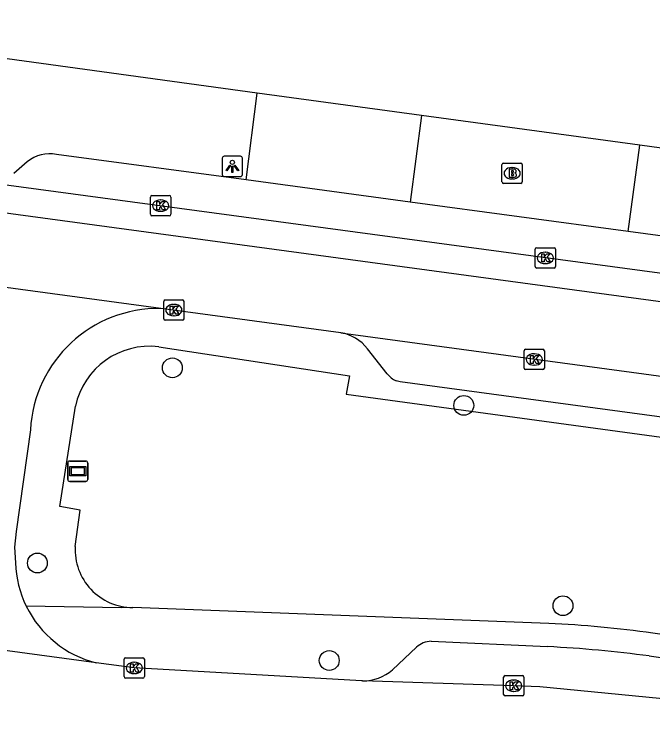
# Model space of a CAD drawing. Extents: x 161696 to 162377, y 380761 to 381673.
# Drawn here: x 162051.81 to 162083.25, y 380777.51 to 380812.57 of the extents above; entities that cross this region are included whole.
import ezdxf

# ---------------------------------------------------------------- set-up
doc = ezdxf.new("R2010")
doc.units = 0
for name, color, linetype in [('IMGEO_Boom', 7, 'Continuous'), ('IMGEO_Brandkraan', 7, 'Continuous'), ('IMGEO_Kolk', 7, 'Continuous'), ('IMGEO_Lichtpunt', 7, 'Continuous'), ('IMGEO_Rijbaan_lokaal_gesloten', 7, 'Continuous'), ('IMGEO_Rijbaan_lokaal_open', 7, 'Continuous'), ('IMGEO_Verklikker', 7, 'Continuous'), ('IMGEO_Voetpad_open', 7, 'Continuous')]:
    doc.layers.add(name, color=color, linetype=linetype)

msp = doc.modelspace()

# ---------------------------------------------------------------- linework, layer by layer
at = {"layer": 'IMGEO_Boom'}
for centre in [(162059.595, 380795.149), (162073.947, 380793.297), (162052.948, 380785.531), (162078.832, 380783.426), (162067.321, 380780.728)]:
    msp.add_circle(centre, 0.489, dxfattribs=at)
at = {"layer": 'IMGEO_Brandkraan'}
for p, q in [((162075.829, 380804.31), (162075.829, 380805.162)), ((162075.904, 380805.236), (162076.756, 380805.236)), ((162076.83, 380805.162), (162076.83, 380804.31)), ((162076.317, 380805.016), (162076.342, 380805.016)), ((162076.34, 380804.456), (162076.315, 380804.456)), ((162076.756, 380804.236), (162075.904, 380804.236))]:
    msp.add_line(p, q, dxfattribs=at)
for points in [[(162075.829, 380804.31), (162075.829, 380805.162)], [(162075.904, 380805.236), (162076.756, 380805.236)], [(162076.83, 380805.162), (162076.83, 380804.31)], [(162076.177, 380804.936), (162076.177, 380804.536), (162076.39, 380804.536)], [(162076.408, 380804.936), (162076.177, 380804.936)], [(162076.356, 380804.855), (162076.302, 380804.855), (162076.302, 380804.779)], [(162076.302, 380804.779), (162076.355, 380804.779)], [(162076.364, 380804.703), (162076.302, 380804.703), (162076.302, 380804.622)], [(162076.302, 380804.622), (162076.364, 380804.622)], [(162076.756, 380804.236), (162075.904, 380804.236)]]:
    msp.add_lwpolyline(points, dxfattribs=at)
for centre, radius, start, end in [((162075.906, 380805.16), 0.0765, 91.552, 178.448), ((162075.906, 380805.16), 0.0765, 91.552, 178.448), ((162076.754, 380805.16), 0.0765, 1.552, 88.448), ((162076.754, 380805.16), 0.0765, 1.552, 88.448), ((162076.357, 380804.817), 0.0379, 267.8285, 90.9355), ((162076.412, 380804.791), 0.145, 59.4692, 91.5367), ((162076.437, 380804.838), 0.0922, 285.5137, 58.1501), ((162076.442, 380804.646), 0.105, 301.3115, 78.989), ((162076.365, 380804.662), 0.0404, 269.8759, 90.5077), ((162076.396, 380804.787), 0.251, 268.6676, 293.5347), ((162075.906, 380804.312), 0.0765, 181.552, 268.448), ((162075.906, 380804.312), 0.0765, 181.552, 268.448), ((162076.754, 380804.312), 0.0765, 271.552, 358.448), ((162076.754, 380804.312), 0.0765, 271.552, 358.448)]:
    msp.add_arc(centre, radius, start, end, dxfattribs=at)
for centre, major_axis, ratio, start_param, end_param in [((162076.316, 380804.736), (-0.387, 0.002), 0.722429, 4.712389, 7.853982), ((162076.341, 380804.736), (-0.39, 0.002), 0.717154, 1.570796, 4.712389)]:
    msp.add_ellipse(centre, major_axis=major_axis, ratio=ratio, start_param=start_param, end_param=end_param, dxfattribs=at)
at = {"layer": 'IMGEO_Kolk'}
for p, q in [((162058.517, 380802.713), (162058.517, 380803.565)), ((162058.592, 380803.639), (162059.444, 380803.639)), ((162059.005, 380803.419), (162059.03, 380803.419)), ((162059.518, 380803.565), (162059.518, 380802.713)), ((162059.444, 380802.639), (162058.592, 380802.639)), ((162059.028, 380802.859), (162059.003, 380802.859)), ((162077.464, 380800.137), (162077.464, 380800.989)), ((162077.539, 380801.063), (162078.391, 380801.063)), ((162078.465, 380800.989), (162078.465, 380800.137)), ((162077.952, 380800.843), (162077.977, 380800.843)), ((162077.975, 380800.283), (162077.95, 380800.283)), ((162078.391, 380800.063), (162077.539, 380800.063)), ((162059.167, 380797.568), (162059.167, 380798.42)), ((162059.242, 380798.494), (162060.094, 380798.494)), ((162060.168, 380798.42), (162060.168, 380797.568)), ((162059.655, 380798.274), (162059.68, 380798.274)), ((162059.678, 380797.714), (162059.653, 380797.714)), ((162060.094, 380797.494), (162059.242, 380797.494)), ((162076.917, 380795.134), (162076.917, 380795.986)), ((162076.992, 380796.06), (162077.844, 380796.06)), ((162077.918, 380795.986), (162077.918, 380795.134)), ((162077.405, 380795.84), (162077.43, 380795.84)), ((162077.428, 380795.28), (162077.403, 380795.28)), ((162077.844, 380795.06), (162076.992, 380795.06)), ((162057.217, 380779.934), (162057.217, 380780.786)), ((162057.292, 380780.86), (162058.144, 380780.86)), ((162057.705, 380780.64), (162057.73, 380780.64)), ((162058.218, 380780.786), (162058.218, 380779.934)), ((162058.144, 380779.86), (162057.292, 380779.86)), ((162057.728, 380780.08), (162057.703, 380780.08)), ((162075.905, 380779.058), (162075.905, 380779.91)), ((162075.98, 380779.984), (162076.832, 380779.984)), ((162076.906, 380779.91), (162076.906, 380779.058)), ((162076.393, 380779.764), (162076.418, 380779.764)), ((162076.416, 380779.204), (162076.391, 380779.204)), ((162076.832, 380778.984), (162075.98, 380778.984))]:
    msp.add_line(p, q, dxfattribs=at)
for points in [[(162058.517, 380802.713), (162058.517, 380803.565)], [(162058.592, 380803.639), (162059.444, 380803.639)], [(162058.838, 380803.339), (162058.961, 380803.339), (162058.961, 380803.188), (162059.091, 380803.339), (162059.255, 380803.339), (162059.109, 380803.188), (162059.262, 380802.939), (162059.11, 380802.939), (162059.025, 380803.103), (162058.961, 380803.036), (162058.961, 380802.939), (162058.838, 380802.939), (162058.838, 380803.339)], [(162059.518, 380803.565), (162059.518, 380802.713)], [(162059.444, 380802.639), (162058.592, 380802.639)], [(162077.464, 380800.137), (162077.464, 380800.989)], [(162077.539, 380801.063), (162078.391, 380801.063)], [(162078.465, 380800.989), (162078.465, 380800.137)], [(162077.785, 380800.763), (162077.908, 380800.763), (162077.908, 380800.612), (162078.038, 380800.763), (162078.202, 380800.763), (162078.056, 380800.612), (162078.209, 380800.363), (162078.057, 380800.363), (162077.972, 380800.527), (162077.908, 380800.46), (162077.908, 380800.363), (162077.785, 380800.363), (162077.785, 380800.763)], [(162078.391, 380800.063), (162077.539, 380800.063)], [(162059.167, 380797.568), (162059.167, 380798.42)], [(162059.242, 380798.494), (162060.094, 380798.494)], [(162060.168, 380798.42), (162060.168, 380797.568)], [(162059.488, 380798.194), (162059.611, 380798.194), (162059.611, 380798.043), (162059.741, 380798.194), (162059.905, 380798.194), (162059.759, 380798.043), (162059.912, 380797.794), (162059.76, 380797.794), (162059.675, 380797.958), (162059.611, 380797.891), (162059.611, 380797.794), (162059.488, 380797.794), (162059.488, 380798.194)], [(162060.094, 380797.494), (162059.242, 380797.494)], [(162076.917, 380795.134), (162076.917, 380795.986)], [(162076.992, 380796.06), (162077.844, 380796.06)], [(162077.918, 380795.986), (162077.918, 380795.134)], [(162077.238, 380795.76), (162077.361, 380795.76), (162077.361, 380795.609), (162077.491, 380795.76), (162077.655, 380795.76), (162077.509, 380795.609), (162077.662, 380795.36), (162077.51, 380795.36), (162077.425, 380795.524), (162077.361, 380795.457), (162077.361, 380795.36), (162077.238, 380795.36), (162077.238, 380795.76)], [(162077.844, 380795.06), (162076.992, 380795.06)], [(162057.217, 380779.934), (162057.217, 380780.786)], [(162057.292, 380780.86), (162058.144, 380780.86)], [(162057.538, 380780.56), (162057.661, 380780.56), (162057.661, 380780.409), (162057.791, 380780.56), (162057.955, 380780.56), (162057.809, 380780.409), (162057.962, 380780.16), (162057.81, 380780.16), (162057.725, 380780.324), (162057.661, 380780.257), (162057.661, 380780.16), (162057.538, 380780.16), (162057.538, 380780.56)], [(162058.218, 380780.786), (162058.218, 380779.934)], [(162058.144, 380779.86), (162057.292, 380779.86)], [(162075.905, 380779.058), (162075.905, 380779.91)], [(162075.98, 380779.984), (162076.832, 380779.984)], [(162076.906, 380779.91), (162076.906, 380779.058)], [(162076.226, 380779.684), (162076.349, 380779.684), (162076.349, 380779.533), (162076.479, 380779.684), (162076.643, 380779.684), (162076.497, 380779.533), (162076.65, 380779.284), (162076.498, 380779.284), (162076.413, 380779.448), (162076.349, 380779.381), (162076.349, 380779.284), (162076.226, 380779.284), (162076.226, 380779.684)], [(162076.832, 380778.984), (162075.98, 380778.984)]]:
    msp.add_lwpolyline(points, dxfattribs=at)
for centre, start, end in [((162058.594, 380803.563), 91.552, 178.448), ((162058.594, 380803.563), 91.552, 178.448), ((162059.442, 380803.563), 1.552, 88.448), ((162059.442, 380803.563), 1.552, 88.448), ((162058.594, 380802.715), 181.552, 268.448), ((162058.594, 380802.715), 181.552, 268.448), ((162059.442, 380802.715), 271.552, 358.448), ((162059.442, 380802.715), 271.552, 358.448), ((162077.541, 380800.987), 91.552, 178.448), ((162077.541, 380800.987), 91.552, 178.448), ((162078.389, 380800.987), 1.552, 88.448), ((162078.389, 380800.987), 1.552, 88.448), ((162077.541, 380800.139), 181.552, 268.448), ((162077.541, 380800.139), 181.552, 268.448), ((162078.389, 380800.139), 271.552, 358.448), ((162078.389, 380800.139), 271.552, 358.448), ((162059.244, 380798.418), 91.552, 178.448), ((162059.244, 380798.418), 91.552, 178.448), ((162060.092, 380798.418), 1.552, 88.448), ((162060.092, 380798.418), 1.552, 88.448), ((162059.244, 380797.57), 181.552, 268.448), ((162059.244, 380797.57), 181.552, 268.448), ((162060.092, 380797.57), 271.552, 358.448), ((162060.092, 380797.57), 271.552, 358.448), ((162076.994, 380795.984), 91.552, 178.448), ((162076.994, 380795.984), 91.552, 178.448), ((162077.842, 380795.984), 1.552, 88.448), ((162077.842, 380795.984), 1.552, 88.448), ((162076.994, 380795.136), 181.552, 268.448), ((162076.994, 380795.136), 181.552, 268.448), ((162077.842, 380795.136), 271.552, 358.448), ((162077.842, 380795.136), 271.552, 358.448), ((162057.294, 380780.784), 91.552, 178.448), ((162057.294, 380780.784), 91.552, 178.448), ((162058.142, 380780.784), 1.552, 88.448), ((162058.142, 380780.784), 1.552, 88.448), ((162057.294, 380779.936), 181.552, 268.448), ((162057.294, 380779.936), 181.552, 268.448), ((162058.142, 380779.936), 271.552, 358.448), ((162058.142, 380779.936), 271.552, 358.448), ((162075.982, 380779.908), 91.552, 178.448), ((162075.982, 380779.908), 91.552, 178.448), ((162076.83, 380779.908), 1.552, 88.448), ((162076.83, 380779.908), 1.552, 88.448), ((162075.982, 380779.06), 181.552, 268.448), ((162075.982, 380779.06), 181.552, 268.448), ((162076.83, 380779.06), 271.552, 358.448), ((162076.83, 380779.06), 271.552, 358.448)]:
    msp.add_arc(centre, 0.0765, start, end, dxfattribs=at)
for centre, major_axis, ratio, start_param, end_param in [((162059.004, 380803.139), (-0.387, 0.002), 0.722429, 4.712389, 7.853982), ((162059.029, 380803.139), (-0.39, 0.002), 0.717154, 1.570796, 4.712389), ((162077.951, 380800.563), (-0.387, 0.002), 0.722429, 4.712389, 7.853982), ((162077.976, 380800.563), (-0.39, 0.002), 0.717154, 1.570796, 4.712389), ((162059.654, 380797.994), (-0.387, 0.002), 0.722429, 4.712389, 7.853982), ((162059.679, 380797.994), (-0.39, 0.002), 0.717154, 1.570796, 4.712389), ((162077.404, 380795.56), (-0.387, 0.002), 0.722429, 4.712389, 7.853982), ((162077.429, 380795.56), (-0.39, 0.002), 0.717154, 1.570796, 4.712389), ((162057.704, 380780.36), (-0.387, 0.002), 0.722429, 4.712389, 7.853982), ((162057.729, 380780.36), (-0.39, 0.002), 0.717154, 1.570796, 4.712389), ((162076.392, 380779.484), (-0.387, 0.002), 0.722429, 4.712389, 7.853982), ((162076.417, 380779.484), (-0.39, 0.002), 0.717154, 1.570796, 4.712389)]:
    msp.add_ellipse(centre, major_axis=major_axis, ratio=ratio, start_param=start_param, end_param=end_param, dxfattribs=at)
at = {"layer": 'IMGEO_Lichtpunt'}
for p, q in [((162062.05, 380805.476), (162062.05, 380804.669)), ((162062.05, 380805.476), (162062.05, 380804.669)), ((162062.952, 380805.571), (162062.144, 380805.571)), ((162062.952, 380805.571), (162062.144, 380805.571)), ((162063.046, 380804.669), (162063.046, 380805.476)), ((162063.046, 380804.669), (162063.046, 380805.476)), ((162062.144, 380804.575), (162062.952, 380804.575)), ((162062.144, 380804.575), (162062.952, 380804.575))]:
    msp.add_line(p, q, dxfattribs=at)
for points in [[(162062.424, 380805.14), (162062.463, 380805.112), (162062.275, 380804.85), (162062.237, 380804.877), (162062.424, 380805.14)], [(162062.526, 380805.092), (162062.573, 380805.092), (162062.573, 380804.77), (162062.526, 380804.77), (162062.526, 380805.092)], [(162062.636, 380805.112), (162062.674, 380805.139), (162062.861, 380804.877), (162062.822, 380804.849), (162062.636, 380805.112)]]:
    msp.add_lwpolyline(points, dxfattribs=at)
msp.add_circle((162062.549, 380805.274), 0.0994, dxfattribs=at)
for centre, start, end in [((162062.144, 380805.476), 90, 180), ((162062.144, 380805.476), 90, 180), ((162062.952, 380805.476), 0, 90), ((162062.952, 380805.476), 0, 90), ((162062.144, 380804.669), 180, 270), ((162062.144, 380804.669), 180, 270), ((162062.952, 380804.669), 270, 0), ((162062.952, 380804.669), 270, 360)]:
    msp.add_arc(centre, 0.0946, start, end, dxfattribs=at)
at = {"layer": 'IMGEO_Rijbaan_lokaal_gesloten'}
for points in [[(162234.771, 380780.432), (162229.289, 380780.178), (162226.418, 380780.403), (162192.055, 380785.129), (162178.941, 380786.895), (162173.589, 380787.538), (162153.114, 380788.982), (161814.137, 380834.931)], [(162050.672, 380804.267), (162117.084, 380795.318), (162150.704, 380790.709)], [(162059.025, 380798.069), (162040.702, 380800.555)], [(162067.893, 380796.878), (162059.025, 380798.069)], [(162067.893, 380796.878), (162148.554, 380785.952)], [(162055.847, 380780.609), (162039.323, 380782.845)], [(162068.967, 380779.726), (162068.906, 380779.727), (162057.717, 380780.359), (162055.847, 380780.609)], [(162092.845, 380777.512), (162088.927, 380778.104), (162083.578, 380778.856), (162077.685, 380779.425), (162076.402, 380779.483), (162068.967, 380779.726)]]:
    msp.add_lwpolyline(points, dxfattribs=at)
at = {"layer": 'IMGEO_Rijbaan_lokaal_open'}
msp.add_lwpolyline([(162052.608, 380792.087), (162051.908, 380787.088), (162051.828, 380786.315), (162051.865, 380785.532)], dxfattribs=at)
for centre, radius, start, end in [((162058.907, 380791.762), 6.308, 88.9316, 177.0498), ((162057.162, 380785.732), 5.301, 182.1577, 206.1294), ((162057.142, 380785.73), 5.282, 206.2078, 255.8102)]:
    msp.add_arc(centre, radius, start, end, dxfattribs=at)
at = {"layer": 'IMGEO_Verklikker'}
for p, q in [((162054.441, 380789.654), (162054.441, 380790.454)), ((162054.441, 380790.454), (162054.441, 380789.654)), ((162054.541, 380790.554), (162055.331, 380790.554)), ((162055.331, 380790.554), (162054.541, 380790.554)), ((162055.431, 380790.454), (162055.431, 380789.654)), ((162055.431, 380789.654), (162055.431, 380790.454)), ((162055.331, 380789.554), (162054.541, 380789.554)), ((162054.541, 380789.554), (162055.331, 380789.554))]:
    msp.add_line(p, q, dxfattribs=at)
for points in [[(162054.542, 380790.286), (162055.33, 380790.286), (162055.33, 380789.822), (162054.542, 380789.822), (162054.542, 380790.286)], [(162054.607, 380790.221), (162054.607, 380789.887), (162055.265, 380789.887), (162055.265, 380790.221), (162054.607, 380790.221)]]:
    msp.add_lwpolyline(points, dxfattribs=at)
for centre, start, end in [((162054.541, 380790.454), 90, 180), ((162054.541, 380790.454), 90, 180), ((162055.331, 380790.454), 0, 90), ((162055.331, 380790.454), 360, 90), ((162054.541, 380789.654), 180, 270), ((162054.541, 380789.654), 180, 270), ((162055.331, 380789.654), 270, 0), ((162055.331, 380789.654), 270, 0)]:
    msp.add_arc(centre, 0.1, start, end, dxfattribs=at)
at = {"layer": 'IMGEO_Voetpad_open'}
for points in [[(162063.768, 380808.687), (162060.42, 380809.144), (162050.129, 380810.548)], [(162063.234, 380804.406), (162063.768, 380808.687)], [(162071.87, 380807.583), (162063.768, 380808.687)], [(162071.87, 380807.583), (162071.313, 380803.318)], [(162082.618, 380806.118), (162071.87, 380807.583)], [(162082.039, 380801.873), (162082.618, 380806.118)], [(162085.823, 380805.681), (162082.618, 380806.118)], [(162063.234, 380804.406), (162053.891, 380805.664)], [(162052.445, 380805.304), (162051.787, 380804.73)], [(162071.313, 380803.318), (162063.234, 380804.406)], [(162082.039, 380801.873), (162071.313, 380803.318)], [(162085.216, 380801.446), (162082.039, 380801.873)], [(162058.922, 380796.188), (162068.32, 380794.75), (162068.148, 380793.843), (162087.299, 380791.241), (162087.346, 380791.882), (162088.211, 380792.43), (162090.259, 380792.137), (162090.712, 380791.588), (162090.631, 380790.789), (162116.515, 380787.303), (162116.647, 380788.256)], [(162070.17, 380794.853), (162069.202, 380796.09)], [(162086.731, 380792.312), (162070.806, 380794.458), (162070.618, 380794.515)], [(162054.807, 380786.347), (162055.053, 380788.141), (162054.054, 380788.312), (162054.82, 380793.26)], [(162057.641, 380783.337), (162057.083, 380783.316), (162052.403, 380783.397)], [(162078.128, 380782.55), (162057.641, 380783.337)], [(162090.181, 380781.091), (162083.254, 380782.075)], [(162072.341, 380781.679), (162078.076, 380781.41)], [(162070.435, 380780.271), (162071.614, 380781.387)], [(162083.082, 380780.95), (162089.864, 380779.972)]]:
    msp.add_lwpolyline(points, dxfattribs=at)
for centre, radius, start, end in [((162053.56, 380803.908), 1.787, 79.3377, 128.6229), ((162067.528, 380794.79), 2.12, 37.8306, 80.0747), ((162058.481, 380792.468), 3.746, 83.2431, 167.7953), ((162071.034, 380795.533), 1.1, 218.1841, 247.7494), ((162057.664, 380786.198), 2.861, 177.0195, 269.5305), ((162075.747, 380728.961), 53.642, 81.9554, 87.4562), ((162072.386, 380780.517), 1.163, 92.1971, 131.5687), ((162075.048, 380720.989), 60.497, 82.36862, 87.13108), ((162068.999, 380781.889), 2.163, 269.1495, 311.5857)]:
    msp.add_arc(centre, radius, start, end, dxfattribs=at)

doc.saveas('drawing.dxf')
